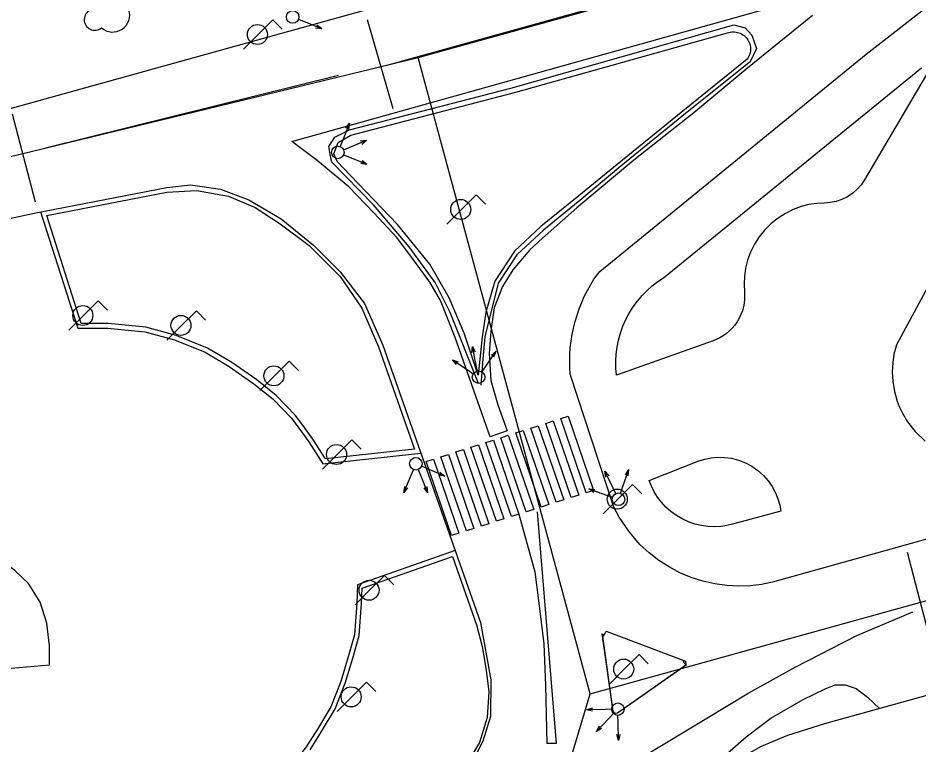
# Model space of a CAD drawing. Extents: x 282771 to 285132, y 4823109 to 4825496.
# Drawn here: x 284107.9 to 284165.2, y 4824362 to 4824408.3 of the extents above; entities that cross this region are included whole.
import ezdxf

# ---------------------------------------------------------------- set-up
doc = ezdxf.new("R2010")
doc.units = 0
for name, color, linetype in [('ACERA-BORDILLO', 7, 'Continuous'), ('ACERA-INTERIOR', 7, 'Continuous'), ('ARBOL', 7, 'Continuous'), ('BORDILLO', 7, 'Continuous'), ('CALLE-EJE', 7, 'Continuous'), ('EDIFICIO', 7, 'Continuous'), ('FAROLA', 7, 'Continuous'), ('PASO-PEATONES', 7, 'Continuous'), ('SEMAFORO', 7, 'Continuous'), ('SENAL-VIARIA', 7, 'Continuous'), ('ZONA-VERDE', 7, 'Continuous')]:
    doc.layers.add(name, color=color, linetype=linetype)

msp = doc.modelspace()

# ---------------------------------------------------------------- linework, layer by layer
at = {"layer": 'ACERA-BORDILLO'}
for points in [[(284165.939, 4824418.758), (284103.198, 4824401.34), (284089.498, 4824398.411), (284083.758, 4824396.911), (284076.578, 4824394.701), (284068.508, 4824391.741), (284036.369, 4824380.376)], [(284176.326, 4824378.035), (284155.91, 4824372.342), (284155.217, 4824372.204), (284154.497, 4824372.119), (284153.757, 4824372.093), (284153.003, 4824372.13), (284152.244, 4824372.234), (284151.488, 4824372.404), (284150.744, 4824372.641), (284150.021, 4824372.945), (284149.328, 4824373.31), (284148.672, 4824373.734), (284148.06, 4824374.209), (284147.498, 4824374.73), (284147.244, 4824375.009), (284146.765, 4824375.582), (284146.148, 4824376.486), (284145.815, 4824377.109), (284143.025, 4824385.592), (284143.01, 4824386.008), (284143.016, 4824386.845), (284143.036, 4824387.266), (284143.151, 4824388.106), (284143.245, 4824388.522), (284143.34, 4824388.937), (284143.47, 4824389.343), (284143.6, 4824389.748), (284143.764, 4824390.14), (284143.928, 4824390.531), (284144.124, 4824390.904), (284144.544, 4824391.627), (284144.93, 4824392.119), (284161.877, 4824405.951), (284166.777, 4824409.771)], [(284018.099, 4824366.211), (284041.039, 4824374.531), (284061.058, 4824381.891), (284074.608, 4824386.791), (284077.648, 4824387.921), (284082.408, 4824389.441), (284087.208, 4824390.671), (284097.318, 4824393.321), (284108.888, 4824395.841), (284117.328, 4824397.461), (284118.84, 4824397.637), (284120.753, 4824397.37), (284122.563, 4824396.691), (284124.622, 4824395.466), (284126.677, 4824393.789), (284128.385, 4824392.101), (284129.93, 4824390.079), (284131.098, 4824387.431), (284137.328, 4824369.771), (284137.97, 4824366.131), (284137.947, 4824363.79), (284137.469, 4824362.217), (284136.891, 4824361.088)], [(284165.706, 4824309.146), (284164.628, 4824308.948), (284163.465, 4824308.956), (284162.28, 4824309.202), (284161.146, 4824309.693), (284160.137, 4824310.407), (284159.31, 4824311.292), (284158.7, 4824312.281), (284158.309, 4824313.305), (284147.858, 4824350.613), (284147.606, 4824352.125), (284147.567, 4824353.028), (284147.645, 4824354.048), (284148.155, 4824355.383), (284149.136, 4824357.032), (284150.588, 4824358.798), (284152.314, 4824360.094), (284153.727, 4824361.075), (284155.217, 4824361.899), (284156.905, 4824362.606), (284159.259, 4824363.352), (284162.398, 4824364.215), (284260.037, 4824391.278)]]:
    msp.add_lwpolyline(points, dxfattribs=at)
at = {"layer": 'ACERA-INTERIOR'}
for points in [[(284109.297, 4824395.919), (284111.665, 4824388.508), (284113.588, 4824388.508), (284115.942, 4824388.273), (284117.825, 4824387.763), (284119.787, 4824386.977), (284121.317, 4824386.075), (284122.887, 4824384.975), (284124.103, 4824383.994), (284125.28, 4824382.777), (284125.751, 4824382.149), (284126.379, 4824381.285), (284127.281, 4824379.872), (284133.524, 4824380.553)], [(284107.425, 4824366.874), (284109.86, 4824367.073), (284109.86, 4824368.29), (284109.703, 4824369.743), (284109.271, 4824371.077), (284108.526, 4824372.255), (284107.663, 4824373.079), (284106.682, 4824373.786), (284105.662, 4824374.336), (284104.485, 4824374.571), (284103.111, 4824374.65), (284102.287, 4824374.65), (284102.388, 4824374.047)], [(284135.707, 4824374.365), (284129.478, 4824372.178), (284129.439, 4824370.999), (284129.282, 4824368.997), (284128.89, 4824367.583), (284128.419, 4824366.013), (284127.791, 4824364.404), (284126.928, 4824362.991), (284126.222, 4824361.852), (284125.398, 4824360.832), (284124.378, 4824359.772), (284123.201, 4824358.712), (284121.827, 4824357.848), (284120.18, 4824356.828), (284118.689, 4824356.199), (284118.179, 4824355.925), (284118.604, 4824351.786)]]:
    msp.add_lwpolyline(points, dxfattribs=at)
at = {"layer": 'ARBOL'}
for centre, radius, start, end in [((284112.748, 4824408.151), 0.672, 113.73672, 309.4725), ((284113.888, 4824408.451), 1.086, 228.95447, 17.92796)]:
    msp.add_arc(centre, radius, start, end, dxfattribs=at)
at = {"layer": 'BORDILLO'}
for points in [[(284137.2, 4824384.992), (284135.378, 4824389.521), (284134.423, 4824391.426), (284132.778, 4824393.701), (284130.493, 4824396.365), (284127.844, 4824399.087), (284127.741, 4824399.56), (284127.655, 4824400.07), (284128.045, 4824400.666), (284128.968, 4824401.141), (284139.258, 4824403.784), (284153.453, 4824407.818), (284154.173, 4824407.632), (284154.605, 4824407.159), (284154.893, 4824406.315), (284154.489, 4824405.47), (284150.49, 4824402.273), (284146.253, 4824398.836), (284143.768, 4824396.739), (284141.335, 4824394.759), (284139.641, 4824393.191), (284138.444, 4824391.374), (284137.591, 4824387.956), (284137.467, 4824386.556), (284137.344, 4824384.889)], [(284145.768, 4824364.131), (284145.078, 4824369.061), (284145.181, 4824368.925), (284145.318, 4824369.231), (284150.377, 4824367.311), (284150.407, 4824367.061), (284146.038, 4824364.011), (284145.864, 4824363.985), (284145.768, 4824364.131)]]:
    msp.add_lwpolyline(points, dxfattribs=at)
at = {"layer": 'CALLE-EJE'}
for points in [[(284133.356, 4824405.736), (284145.707, 4824409.151), (284172.057, 4824416.445), (284209.642, 4824426.973), (284246.141, 4824437.08), (284337.649, 4824462.32)], [(283969.178, 4824351.877), (283979.551, 4824355.874), (284072.597, 4824390.014), (284083.408, 4824393.621), (284133.356, 4824405.736)], [(284144.309, 4824365.232), (284133.356, 4824405.736)], [(284144.309, 4824365.232), (284287.976, 4824405.041)], [(284141.838, 4824356.971), (284144.309, 4824365.232)]]:
    msp.add_lwpolyline(points, dxfattribs=at)
at = {"layer": 'EDIFICIO'}
msp.add_lwpolyline([(284176.737, 4824411.341), (284163.807, 4824387.451), (284163.657, 4824386.851), (284163.577, 4824386.331), (284163.547, 4824385.711), (284163.577, 4824385.131), (284163.687, 4824384.491), (284163.867, 4824383.871), (284163.997, 4824383.521), (284164.197, 4824383.101), (284164.517, 4824382.561), (284164.997, 4824381.941), (284165.647, 4824381.321)], dxfattribs=at)
at = {"layer": 'FAROLA'}
for p, q in [((284124.088, 4824408.141), (284123.148, 4824407.211)), ((284124.678, 4824407.551), (284124.088, 4824408.141)), ((284123.148, 4824407.211), (284122.218, 4824406.271)), ((284137.038, 4824397.001), (284136.098, 4824396.071)), ((284137.628, 4824396.411), (284137.038, 4824397.001)), ((284136.098, 4824396.071), (284135.168, 4824395.131)), ((284112.968, 4824390.251), (284112.028, 4824389.321)), ((284113.558, 4824389.661), (284112.968, 4824390.251)), ((284112.028, 4824389.321), (284111.098, 4824388.381)), ((284119.218, 4824389.621), (284118.278, 4824388.691)), ((284119.808, 4824389.031), (284119.218, 4824389.621)), ((284118.278, 4824388.691), (284117.348, 4824387.751)), ((284125.138, 4824386.411), (284124.198, 4824385.481)), ((284125.728, 4824385.821), (284125.138, 4824386.411)), ((284124.198, 4824385.481), (284123.268, 4824384.541)), ((284129.128, 4824381.401), (284128.188, 4824380.471)), ((284129.718, 4824380.811), (284129.128, 4824381.401)), ((284128.188, 4824380.471), (284127.258, 4824379.531)), ((284147.008, 4824378.561), (284146.068, 4824377.631)), ((284147.598, 4824377.971), (284147.008, 4824378.561)), ((284146.068, 4824377.631), (284145.138, 4824376.691)), ((284131.198, 4824372.761), (284130.258, 4824371.831)), ((284131.788, 4824372.171), (284131.198, 4824372.761)), ((284130.258, 4824371.831), (284129.328, 4824370.891)), ((284147.418, 4824367.741), (284146.478, 4824366.811)), ((284148.008, 4824367.151), (284147.418, 4824367.741)), ((284146.478, 4824366.811), (284145.548, 4824365.871)), ((284130.058, 4824365.971), (284129.118, 4824365.041)), ((284130.648, 4824365.381), (284130.058, 4824365.971)), ((284129.118, 4824365.041), (284128.188, 4824364.101))]:
    msp.add_line(p, q, dxfattribs=at)
for centre in [(284123.108, 4824407.211), (284136.058, 4824396.071), (284111.988, 4824389.321), (284118.238, 4824388.691), (284124.158, 4824385.481), (284128.148, 4824380.471), (284146.028, 4824377.631), (284130.218, 4824371.831), (284146.438, 4824366.811), (284129.078, 4824365.041)]:
    msp.add_circle(centre, 0.637, dxfattribs=at)
at = {"layer": 'PASO-PEATONES'}
for points in [[(284143.095, 4824377.735), (284141.472, 4824382.454), (284141.949, 4824382.605), (284143.572, 4824377.886)], [(284144.048, 4824378.038), (284142.425, 4824382.757), (284142.902, 4824382.909), (284144.525, 4824378.19)], [(284141.189, 4824377.128), (284139.566, 4824381.846), (284140.043, 4824381.998), (284141.666, 4824377.279)], [(284142.142, 4824377.431), (284140.519, 4824382.15), (284140.996, 4824382.302), (284142.619, 4824377.583)], [(284139.283, 4824376.521), (284137.66, 4824381.239), (284138.136, 4824381.391), (284139.76, 4824376.672)], [(284140.236, 4824376.824), (284138.613, 4824381.543), (284139.089, 4824381.695), (284140.713, 4824376.976)], [(284137.377, 4824375.913), (284135.754, 4824380.632), (284136.23, 4824380.784), (284137.854, 4824376.065)], [(284138.33, 4824376.217), (284136.707, 4824380.936), (284137.183, 4824381.088), (284138.807, 4824376.369)], [(284135.471, 4824375.306), (284133.848, 4824380.025), (284134.324, 4824380.177), (284135.947, 4824375.458)], [(284136.424, 4824375.61), (284134.801, 4824380.329), (284135.277, 4824380.48), (284136.9, 4824375.762)]]:
    msp.add_lwpolyline(points, close=True, dxfattribs=at)
at = {"layer": 'SEMAFORO'}
for p, q in [((284125.721, 4824408.18), (284126.093, 4824408.033)), ((284126.093, 4824408.033), (284127.208, 4824407.589)), ((284126.818, 4824407.637), (284127.208, 4824407.589)), ((284126.892, 4824407.823), (284127.208, 4824407.589)), ((284128.966, 4824401.559), (284128.523, 4824400.444)), ((284128.733, 4824401.243), (284128.966, 4824401.559)), ((284128.966, 4824401.559), (284128.919, 4824401.169)), ((284128.523, 4824400.444), (284128.375, 4824400.072)), ((284128.955, 4824400.014), (284130.059, 4824400.49)), ((284129.663, 4824400.443), (284130.059, 4824400.49)), ((284129.753, 4824400.235), (284130.059, 4824400.49)), ((284128.591, 4824399.857), (284128.955, 4824400.014)), ((284128.599, 4824399.553), (284128.971, 4824399.405)), ((284128.971, 4824399.405), (284130.086, 4824398.962)), ((284129.696, 4824399.009), (284130.086, 4824398.962)), ((284129.77, 4824399.195), (284130.086, 4824398.962)), ((284136.769, 4824386.951), (284136.806, 4824387.348)), ((284137.04, 4824386.169), (284136.806, 4824387.348)), ((284136.991, 4824386.995), (284136.806, 4824387.348)), ((284137.639, 4824386.057), (284138.306, 4824387.054)), ((284138.011, 4824386.794), (284138.306, 4824387.054)), ((284138.177, 4824386.683), (284138.306, 4824387.054)), ((284135.531, 4824386.504), (284136.529, 4824385.837)), ((284135.531, 4824386.504), (284135.903, 4824386.375)), ((284135.792, 4824386.209), (284135.531, 4824386.504)), ((284136.529, 4824385.837), (284136.861, 4824385.614)), ((284137.117, 4824385.78), (284137.04, 4824386.169)), ((284137.416, 4824385.724), (284137.639, 4824386.057)), ((284133.042, 4824379.513), (284132.886, 4824379.144)), ((284133.346, 4824379.514), (284133.495, 4824379.147)), ((284133.934, 4824379.569), (284133.566, 4824379.725)), ((284135.039, 4824379.101), (284133.934, 4824379.569)), ((284146.37, 4824378.376), (284146.764, 4824379.51)), ((284146.545, 4824379.184), (284146.764, 4824379.51)), ((284146.734, 4824379.118), (284146.764, 4824379.51)), ((284132.886, 4824379.144), (284132.418, 4824378.039)), ((284133.495, 4824379.147), (284133.946, 4824378.033)), ((284135.039, 4824379.101), (284134.65, 4824379.157)), ((284134.728, 4824379.341), (284135.039, 4824379.101)), ((284145.763, 4824378.334), (284145.239, 4824379.416)), ((284145.303, 4824379.023), (284145.239, 4824379.416)), ((284145.507, 4824379.121), (284145.239, 4824379.416)), ((284132.474, 4824378.428), (284132.418, 4824378.039)), ((284132.658, 4824378.35), (284132.418, 4824378.039)), ((284133.698, 4824378.344), (284133.946, 4824378.033)), ((284133.908, 4824378.429), (284133.946, 4824378.033)), ((284145.935, 4824377.977), (284145.763, 4824378.334)), ((284146.239, 4824377.999), (284146.37, 4824378.376)), ((284144.219, 4824378.278), (284145.352, 4824377.884)), ((284144.219, 4824378.278), (284144.61, 4824378.247)), ((284144.545, 4824378.059), (284144.219, 4824378.278)), ((284145.352, 4824377.884), (284145.73, 4824377.752)), ((284144.446, 4824364.327), (284144.068, 4824364.219)), ((284145.268, 4824364.244), (284144.068, 4824364.219)), ((284144.45, 4824364.127), (284144.068, 4824364.219)), ((284145.668, 4824364.253), (284145.268, 4824364.244)), ((284145.519, 4824363.689), (284144.688, 4824362.822)), ((284145.793, 4824363.975), (284145.519, 4824363.689)), ((284146.084, 4824363.461), (284146.076, 4824363.861)), ((284146.11, 4824362.261), (284146.084, 4824363.461)), ((284144.87, 4824363.176), (284144.688, 4824362.822)), ((284145.033, 4824363.019), (284144.688, 4824362.822)), ((284146.11, 4824362.261), (284146.002, 4824362.639)), ((284146.202, 4824362.643), (284146.11, 4824362.261))]:
    msp.add_line(p, q, dxfattribs=at)
for centre in [(284125.35, 4824408.328), (284128.228, 4824399.701), (284137.194, 4824385.392), (284133.198, 4824379.881), (284146.108, 4824377.621), (284146.068, 4824364.261)]:
    msp.add_circle(centre, 0.4, dxfattribs=at)
at = {"layer": 'SENAL-VIARIA'}
msp.add_line((284109.614, 4824399.995), (284128.283, 4824404.619), dxfattribs=at)
for points in [[(284131.279, 4824405.229), (284172.292, 4824416.637)], [(284125.29, 4824400.397), (284160.996, 4824410.392)], [(284158.466, 4824408.416), (284154.228, 4824404.979), (284150.916, 4824402.222), (284147.09, 4824399.217), (284143.448, 4824396.171), (284141.268, 4824394.236), (284140.466, 4824393.508), (284139.375, 4824392.232), (284138.717, 4824391.162), (284138.182, 4824389.803), (284137.976, 4824388.322), (284137.874, 4824386.902), (284137.976, 4824385.193), (284138.429, 4824383.629), (284139.026, 4824381.979), (284137.935, 4824381.588), (284135.714, 4824387.926), (284134.778, 4824390.285), (284134.099, 4824391.437), (284133.05, 4824392.858), (284131.98, 4824394.278), (284130.519, 4824395.862), (284128.935, 4824397.509), (284126.919, 4824399.196), (284125.29, 4824400.397)], [(284130.094, 4824408.174), (284131.732, 4824402.502)], [(284108.97, 4824396.532), (284107.513, 4824402.13)], [(284139.76, 4824376.672), (284140.779, 4824372.997), (284141.007, 4824371.177), (284141.348, 4824368.41), (284141.462, 4824365.756), (284141.538, 4824362.079)], [(284140.918, 4824376.831), (284142.144, 4824362.079)], [(284166.721, 4824365.775), (284164.525, 4824374.239)], [(284118.972, 4824348.207), (284134.912, 4824354.51), (284140.085, 4824356.815), (284147.713, 4824361.273), (284154.409, 4824365.307), (284157.361, 4824366.928), (284161.285, 4824368.945), (284164.849, 4824370.458)], [(284149.136, 4824357.032), (284150.041, 4824358.294), (284150.61, 4824359.04), (284151.631, 4824360.159), (284152.709, 4824361.16), (284154.24, 4824362.494), (284155.809, 4824363.692), (284157.869, 4824364.869), (284159.281, 4824365.556), (284159.909, 4824365.811), (284160.537, 4824365.811), (284161.243, 4824365.576), (284161.969, 4824365.026), (284162.754, 4824364.28)], [(284142.144, 4824362.079), (284141.538, 4824362.079)]]:
    msp.add_lwpolyline(points, dxfattribs=at)
at = {"layer": 'ZONA-VERDE'}
for p, q in [((284139.571, 4824403.543), (284153.05, 4824407.311)), ((284153.05, 4824407.311), (284153.135, 4824407.338)), ((284153.135, 4824407.338), (284153.226, 4824407.359)), ((284153.226, 4824407.359), (284153.318, 4824407.373)), ((284153.318, 4824407.373), (284153.412, 4824407.378)), ((284153.412, 4824407.378), (284153.505, 4824407.375)), ((284153.505, 4824407.375), (284153.598, 4824407.365)), ((284153.598, 4824407.365), (284153.689, 4824407.346)), ((284153.689, 4824407.346), (284153.779, 4824407.32)), ((284153.779, 4824407.32), (284153.866, 4824407.286)), ((284153.866, 4824407.286), (284153.95, 4824407.245)), ((284153.95, 4824407.245), (284154.03, 4824407.197)), ((284154.03, 4824407.197), (284154.106, 4824407.142)), ((284154.106, 4824407.142), (284154.176, 4824407.08)), ((284154.176, 4824407.08), (284154.241, 4824407.013)), ((284154.241, 4824407.013), (284154.3, 4824406.941)), ((284154.3, 4824406.941), (284154.353, 4824406.864)), ((284154.353, 4824406.864), (284154.399, 4824406.783)), ((284154.399, 4824406.783), (284154.438, 4824406.698)), ((284154.438, 4824406.698), (284154.469, 4824406.61)), ((284154.469, 4824406.61), (284154.493, 4824406.519)), ((284154.493, 4824406.519), (284154.509, 4824406.427)), ((284154.439, 4824405.877), (284154.4, 4824405.792)), ((284154.47, 4824405.965), (284154.439, 4824405.877)), ((284154.493, 4824406.056), (284154.47, 4824405.965)), ((284154.509, 4824406.148), (284154.493, 4824406.056)), ((284154.509, 4824406.427), (284154.517, 4824406.334)), ((284154.517, 4824406.241), (284154.509, 4824406.148)), ((284154.517, 4824406.334), (284154.517, 4824406.241)), ((284154.301, 4824405.634), (284150.203, 4824402.326)), ((284154.354, 4824405.711), (284154.301, 4824405.634)), ((284154.4, 4824405.792), (284154.354, 4824405.711)), ((284148.971, 4824391.724), (284165.419, 4824405.096)), ((284165.793, 4824404.776), (284161.785, 4824397.959)), ((284129.055, 4824400.8), (284139.571, 4824403.543)), ((284150.203, 4824402.326), (284146.019, 4824398.927)), ((284128.252, 4824400.326), (284129.055, 4824400.8)), ((284127.97, 4824399.618), (284128.252, 4824400.326)), ((284128.181, 4824399.131), (284127.97, 4824399.618)), ((284129.039, 4824398.231), (284128.181, 4824399.131)), ((284146.019, 4824398.927), (284143.585, 4824396.947)), ((284161.785, 4824397.959), (284161.575, 4824397.648)), ((284117.341, 4824397.163), (284119.218, 4824397.27)), ((284119.218, 4824397.27), (284121.271, 4824396.91)), ((284161.321, 4824397.358), (284161.027, 4824397.1)), ((284161.575, 4824397.648), (284161.321, 4824397.358)), ((284109.688, 4824395.694), (284117.341, 4824397.163)), ((284121.271, 4824396.91), (284122.964, 4824396.191)), ((284143.585, 4824396.947), (284141.171, 4824394.983)), ((284160.344, 4824396.706), (284159.973, 4824396.58)), ((284160.698, 4824396.88), (284160.344, 4824396.706)), ((284161.027, 4824397.1), (284160.698, 4824396.88)), ((284122.964, 4824396.191), (284124.55, 4824395.165)), ((284157.735, 4824396.25), (284157.233, 4824396.065)), ((284158.239, 4824396.378), (284157.735, 4824396.25)), ((284158.736, 4824396.453), (284158.239, 4824396.378)), ((284159.22, 4824396.479), (284158.736, 4824396.453)), ((284159.595, 4824396.505), (284159.22, 4824396.479)), ((284159.973, 4824396.58), (284159.595, 4824396.505)), ((284111.888, 4824388.81), (284109.688, 4824395.694)), ((284156.742, 4824395.824), (284156.271, 4824395.526)), ((284157.233, 4824396.065), (284156.742, 4824395.824)), ((284124.55, 4824395.165), (284126.415, 4824393.778)), ((284141.171, 4824394.983), (284139.494, 4824393.418)), ((284155.83, 4824395.175), (284155.428, 4824394.775)), ((284156.271, 4824395.526), (284155.83, 4824395.175)), ((284155.428, 4824394.775), (284155.072, 4824394.334)), ((284154.769, 4824393.859), (284154.521, 4824393.36)), ((284155.072, 4824394.334), (284154.769, 4824393.859)), ((284126.415, 4824393.778), (284128.383, 4824391.809)), ((284139.494, 4824393.418), (284138.231, 4824391.502)), ((284154.521, 4824393.36), (284154.333, 4824392.846)), ((284154.333, 4824392.846), (284154.201, 4824392.328)), ((284154.201, 4824392.328), (284154.126, 4824391.814)), ((284128.383, 4824391.809), (284129.753, 4824389.788)), ((284148.611, 4824391.483), (284148.971, 4824391.724)), ((284154.126, 4824391.814), (284154.103, 4824391.311)), ((284147.928, 4824390.914), (284148.262, 4824391.212)), ((284148.262, 4824391.212), (284148.611, 4824391.483)), ((284154.103, 4824391.311), (284154.127, 4824390.827)), ((284136.274, 4824388.203), (284135.328, 4824390.446)), ((284147.315, 4824390.239), (284147.611, 4824390.589)), ((284147.611, 4824390.589), (284147.928, 4824390.914)), ((284154.127, 4824390.827), (284154.136, 4824390.353)), ((284146.797, 4824389.473), (284147.043, 4824389.866)), ((284147.043, 4824389.866), (284147.315, 4824390.239)), ((284154.065, 4824389.865), (284153.998, 4824389.621)), ((284154.11, 4824390.11), (284154.065, 4824389.865)), ((284154.136, 4824390.353), (284154.11, 4824390.11)), ((284129.753, 4824389.788), (284130.821, 4824387.333)), ((284146.579, 4824389.061), (284146.797, 4824389.473)), ((284153.91, 4824389.381), (284153.8, 4824389.148)), ((284153.998, 4824389.621), (284153.91, 4824389.381)), ((284113.606, 4824388.81), (284111.888, 4824388.81)), ((284116, 4824388.571), (284113.606, 4824388.81)), ((284146.391, 4824388.635), (284146.579, 4824389.061)), ((284153.523, 4824388.713), (284153.358, 4824388.515)), ((284153.671, 4824388.925), (284153.523, 4824388.713)), ((284153.8, 4824389.148), (284153.671, 4824388.925)), ((284117.924, 4824388.05), (284116, 4824388.571)), ((284137.179, 4824385.527), (284136.274, 4824388.203)), ((284146.112, 4824387.753), (284146.235, 4824388.198)), ((284146.235, 4824388.198), (284146.391, 4824388.635)), ((284152.985, 4824388.17), (284152.782, 4824388.025)), ((284153.178, 4824388.334), (284152.985, 4824388.17)), ((284153.358, 4824388.515), (284153.178, 4824388.334)), ((284119.923, 4824387.25), (284117.924, 4824388.05)), ((284137.426, 4824387.956), (284137.179, 4824385.527)), ((284152.14, 4824387.708), (284145.975, 4824385.532)), ((284146.021, 4824387.303), (284146.112, 4824387.753)), ((284152.572, 4824387.9), (284152.14, 4824387.708)), ((284152.782, 4824388.025), (284152.572, 4824387.9)), ((284121.483, 4824386.329), (284119.923, 4824387.25)), ((284130.821, 4824387.333), (284133.121, 4824380.813)), ((284145.963, 4824386.853), (284146.021, 4824387.303)), ((284145.937, 4824386.406), (284145.963, 4824386.853)), ((284145.941, 4824385.965), (284145.937, 4824386.406)), ((284123.071, 4824385.217), (284121.483, 4824386.329)), ((284145.975, 4824385.532), (284145.941, 4824385.965)), ((284124.309, 4824384.218), (284123.071, 4824385.217)), ((284125.513, 4824382.974), (284124.309, 4824384.218)), ((284125.996, 4824382.329), (284125.513, 4824382.974)), ((284126.63, 4824381.457), (284125.996, 4824382.329)), ((284127.437, 4824380.193), (284126.63, 4824381.457)), ((284133.121, 4824380.813), (284127.437, 4824380.193)), ((284148.069, 4824378.809), (284151.227, 4824380.067)), ((284151.227, 4824380.067), (284151.601, 4824380.182)), ((284151.601, 4824380.182), (284152.001, 4824380.262)), ((284152.001, 4824380.262), (284152.424, 4824380.3)), ((284152.424, 4824380.3), (284152.863, 4824380.29)), ((284152.863, 4824380.29), (284153.31, 4824380.23)), ((284153.31, 4824380.23), (284153.756, 4824380.115)), ((284153.756, 4824380.115), (284154.192, 4824379.946)), ((284154.192, 4824379.946), (284154.607, 4824379.724)), ((284154.607, 4824379.724), (284154.993, 4824379.454)), ((284154.993, 4824379.454), (284155.341, 4824379.142)), ((284155.341, 4824379.142), (284155.645, 4824378.796)), ((284148.209, 4824378.455), (284148.069, 4824378.809)), ((284148.384, 4824378.104), (284148.209, 4824378.455)), ((284155.645, 4824378.796), (284155.901, 4824378.425)), ((284155.901, 4824378.425), (284156.108, 4824378.038)), ((284148.597, 4824377.762), (284148.384, 4824378.104)), ((284148.846, 4824377.433), (284148.597, 4824377.762)), ((284156.108, 4824378.038), (284156.266, 4824377.643)), ((284149.131, 4824377.124), (284148.846, 4824377.433)), ((284156.266, 4824377.643), (284156.376, 4824377.25)), ((284156.376, 4824377.25), (284156.443, 4824376.864)), ((284149.449, 4824376.84), (284149.131, 4824377.124)), ((284149.798, 4824376.586), (284149.449, 4824376.84)), ((284156.443, 4824376.864), (284153.377, 4824376.041)), ((284150.171, 4824376.367), (284149.798, 4824376.586)), ((284150.565, 4824376.186), (284150.171, 4824376.367)), ((284150.972, 4824376.045), (284150.565, 4824376.186)), ((284151.387, 4824375.947), (284150.972, 4824376.045)), ((284153.377, 4824376.041), (284153.007, 4824375.952)), ((284151.804, 4824375.89), (284151.387, 4824375.947)), ((284152.216, 4824375.874), (284151.804, 4824375.89)), ((284152.619, 4824375.895), (284152.216, 4824375.874)), ((284153.007, 4824375.952), (284152.619, 4824375.895)), ((284129.775, 4824371.965), (284135.527, 4824373.985)), ((284135.527, 4824373.985), (284137.061, 4824369.633)), ((284129.742, 4824370.984), (284129.775, 4824371.965)), ((284129.582, 4824368.946), (284129.742, 4824370.984)), ((284137.061, 4824369.633), (284137.416, 4824368.256)), ((284145.185, 4824368.927), (284145.321, 4824369.233)), ((284145.321, 4824369.233), (284150.271, 4824367.355)), ((284129.181, 4824367.502), (284129.582, 4824368.946)), ((284145.102, 4824368.916), (284145.185, 4824368.927)), ((284145.771, 4824364.133), (284145.102, 4824368.916)), ((284137.416, 4824368.256), (284137.681, 4824366.748)), ((284128.706, 4824365.917), (284129.181, 4824367.502)), ((284150.411, 4824367.063), (284146.041, 4824364.013)), ((284150.271, 4824367.355), (284150.237, 4824367.264)), ((284150.237, 4824367.264), (284150.411, 4824367.063)), ((284137.681, 4824366.748), (284137.839, 4824365.372)), ((284128.064, 4824364.272), (284128.706, 4824365.917)), ((284137.839, 4824365.372), (284137.749, 4824363.722)), ((284127.187, 4824362.835), (284128.064, 4824364.272)), ((284145.868, 4824363.987), (284145.771, 4824364.133)), ((284146.041, 4824364.013), (284145.868, 4824363.987)), ((284137.749, 4824363.722), (284137.257, 4824362.144)), ((284126.47, 4824361.68), (284127.187, 4824362.835)), ((284137.257, 4824362.144), (284136.516, 4824360.9))]:
    msp.add_line(p, q, dxfattribs=at)
for points in [[(284135.328, 4824390.446), (284134.093, 4824392.586), (284132.036, 4824395.118), (284129.039, 4824398.231)], [(284138.231, 4824391.502), (284137.652, 4824389.541), (284137.426, 4824387.956)]]:
    msp.add_lwpolyline(points, dxfattribs=at)

doc.saveas('drawing.dxf')
